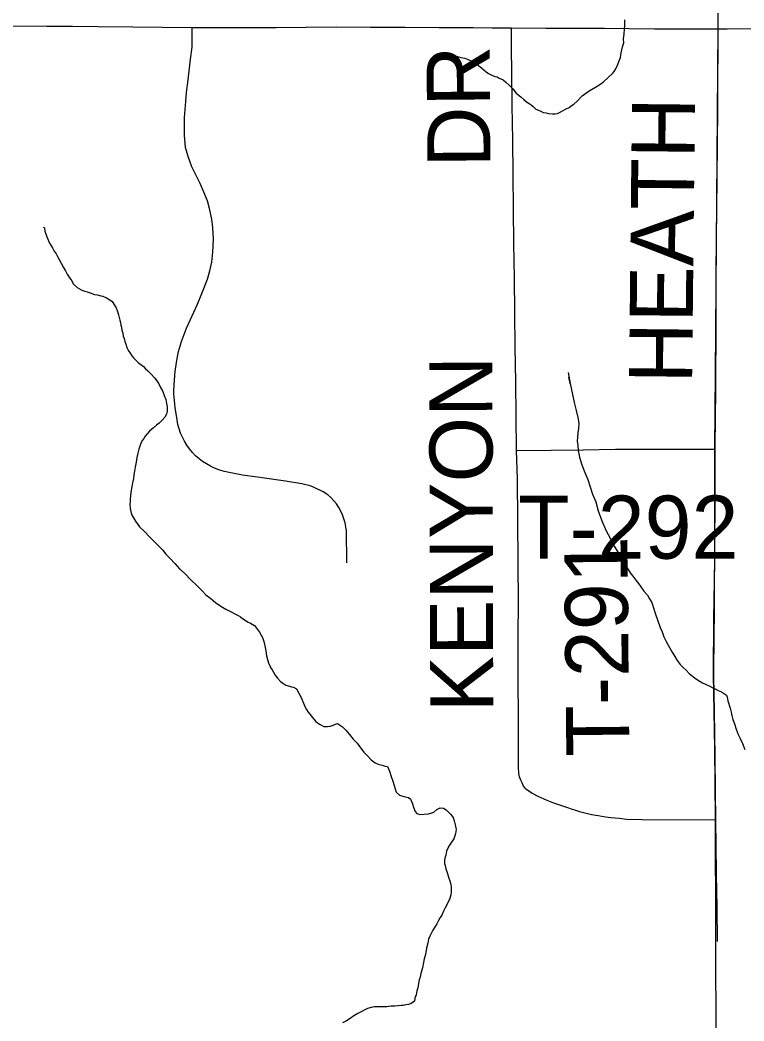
# Model space of a CAD drawing. Extents: x 103424 to 290657, y 38711 to 110967.
# Drawn here: x 214247.5646 to 214247.8907, y 40211.6362 to 40212.0869 of the extents above; entities that cross this region are included whole.
import ezdxf

# ---------------------------------------------------------------- set-up
doc = ezdxf.new("R2010")
doc.units = 0
for name, color, linetype in [('GM_X_Corporation', 7, 'Continuous'), ('GM_X_Minor_River', 7, 'Continuous'), ('GM_X_Township_Road', 7, 'Continuous'), ('GM_X_Township_Road_Text', 7, 'Continuous'), ('GM_X_US_Route', 7, 'Continuous')]:
    doc.layers.add(name, color=color, linetype=linetype)

msp = doc.modelspace()

# ---------------------------------------------------------------- linework, layer by layer
at = {"layer": 'GM_X_Corporation'}
for points in [[(214246.35258, 40213.74302), (214246.35258, 40211.331), (214246.78109, 40211.33216), (214247.71766, 40211.33377), (214247.71936, 40211.33382), (214247.88323, 40211.33902), (214247.87822, 40211.62385), (214247.87791, 40211.72741), (214247.87762, 40211.75884), (214247.87693, 40211.79215), (214247.87707, 40211.81744), (214247.87749, 40211.84259), (214247.87762, 40211.89386), (214247.8779, 40211.92772), (214247.87909, 40212.0834), (214247.87911, 40212.13341), (214247.87897, 40212.2073), (214247.87885, 40212.24843), (214247.87885, 40212.29995), (214247.87872, 40212.3467), (214247.8786, 40212.43068), (214247.8786, 40212.48134), (214247.8786, 40212.61086), (214247.87884, 40212.72545)], [(214247.88323, 40211.33902), (214247.87822, 40211.62385), (214247.87791, 40211.72741), (214247.87762, 40211.75884), (214247.87693, 40211.79215), (214247.87707, 40211.81744), (214247.87749, 40211.84259), (214247.87762, 40211.89386), (214247.8779, 40211.92772), (214247.87909, 40212.0834), (214247.87911, 40212.13341), (214247.87897, 40212.2073), (214247.87885, 40212.24843), (214247.87885, 40212.29995), (214247.87872, 40212.3467), (214247.8786, 40212.43068), (214247.8786, 40212.48134), (214247.8786, 40212.61086), (214247.87884, 40212.72545)]]:
    msp.add_lwpolyline(points, dxfattribs=at)
at = {"layer": 'GM_X_Minor_River'}
for points in [[(214247.75618, 40212.07079), (214247.7573, 40212.07093), (214247.76168, 40212.0704), (214247.76321, 40212.07004), (214247.76492, 40212.06968), (214247.76645, 40212.06912), (214247.76778, 40212.06856), (214247.76874, 40212.068), (214247.77008, 40212.06726), (214247.77123, 40212.06632), (214247.77238, 40212.06538), (214247.77353, 40212.06444), (214247.7745, 40212.0635), (214247.77564, 40212.06275), (214247.77679, 40212.06219), (214247.77851, 40212.06145), (214247.77946, 40212.06126), (214247.78042, 40212.06071), (214247.78214, 40212.05996), (214247.78348, 40212.05884), (214247.78502, 40212.05733), (214247.78656, 40212.05582), (214247.7881, 40212.05394), (214247.79021, 40212.05225), (214247.79156, 40212.05112), (214247.79271, 40212.04999), (214247.79386, 40212.04924), (214247.79481, 40212.04868), (214247.79577, 40212.04793), (214247.79693, 40212.0468), (214247.79884, 40212.04606), (214247.80017, 40212.04531), (214247.80151, 40212.04514), (214247.80265, 40212.04477), (214247.80436, 40212.04459), (214247.8057, 40212.04461), (214247.80664, 40212.04481), (214247.80759, 40212.0452), (214247.80891, 40212.04597), (214247.81061, 40212.04694), (214247.81193, 40212.04752), (214247.81288, 40212.04829), (214247.81401, 40212.04906), (214247.81551, 40212.05041), (214247.81777, 40212.05271), (214247.82097, 40212.05503), (214247.8238, 40212.05657), (214247.82569, 40212.05792), (214247.82738, 40212.05908), (214247.83153, 40212.06273), (214247.83227, 40212.06369), (214247.83302, 40212.06484), (214247.83376, 40212.06656), (214247.8345, 40212.06847), (214247.83505, 40212.06999), (214247.83541, 40212.07209), (214247.83595, 40212.07476), (214247.83649, 40212.07666), (214247.83647, 40212.07837), (214247.83664, 40212.08047), (214247.8368, 40212.08294), (214247.83698, 40212.08427), (214247.83696, 40212.0856), (214247.83695, 40212.08693)], [(214247.57517, 40211.99365), (214247.57556, 40211.99327), (214247.57576, 40211.99175), (214247.57674, 40211.98929), (214247.57792, 40211.98645), (214247.57927, 40211.98437), (214247.58005, 40211.98286), (214247.58082, 40211.98154), (214247.58141, 40211.9804), (214247.58218, 40211.97908), (214247.58315, 40211.97738), (214247.58413, 40211.97548), (214247.58509, 40211.97397), (214247.58587, 40211.97246), (214247.58645, 40211.97152), (214247.58703, 40211.97057), (214247.588, 40211.96944), (214247.58858, 40211.96811), (214247.59031, 40211.96642), (214247.59146, 40211.96586), (214247.59242, 40211.9653), (214247.59337, 40211.96493), (214247.59528, 40211.96438), (214247.59623, 40211.96401), (214247.59814, 40211.96327), (214247.59947, 40211.96309), (214247.601, 40211.96273), (214247.60195, 40211.96255), (214247.60348, 40211.9618), (214247.60501, 40211.96086), (214247.60616, 40211.96012), (214247.6079, 40211.95728), (214247.6083, 40211.95614), (214247.60869, 40211.9552), (214247.60889, 40211.95406), (214247.60928, 40211.95292), (214247.60949, 40211.95178), (214247.60988, 40211.95065), (214247.61008, 40211.94951), (214247.61029, 40211.94856), (214247.61049, 40211.94723), (214247.61089, 40211.94591), (214247.61109, 40211.94458), (214247.61149, 40211.94344), (214247.61188, 40211.94211), (214247.61228, 40211.94098), (214247.61267, 40211.93946), (214247.61345, 40211.93795), (214247.61422, 40211.93681), (214247.615, 40211.93568), (214247.61577, 40211.93474), (214247.61788, 40211.93267), (214247.61903, 40211.93173), (214247.62019, 40211.93079), (214247.62115, 40211.92985), (214247.62211, 40211.92891), (214247.62365, 40211.9274), (214247.62519, 40211.92571), (214247.62615, 40211.92439), (214247.62712, 40211.92307), (214247.6279, 40211.92136), (214247.62887, 40211.91966), (214247.62946, 40211.91777), (214247.63024, 40211.91606), (214247.63064, 40211.91417), (214247.63085, 40211.91265), (214247.63086, 40211.91151), (214247.63087, 40211.91056), (214247.63051, 40211.90941), (214247.62976, 40211.90807), (214247.62864, 40211.90673), (214247.62732, 40211.90539), (214247.626, 40211.90442), (214247.62469, 40211.90327), (214247.62299, 40211.90173), (214247.62093, 40211.89943), (214247.62037, 40211.89848), (214247.61962, 40211.89752), (214247.61907, 40211.89618), (214247.61851, 40211.89503), (214247.61814, 40211.8937), (214247.6176, 40211.89179), (214247.61724, 40211.88989), (214247.61688, 40211.88779), (214247.61653, 40211.88551), (214247.61617, 40211.8838), (214247.61581, 40211.88208), (214247.61564, 40211.88037), (214247.61528, 40211.87846), (214247.61492, 40211.87675), (214247.61457, 40211.87427), (214247.6144, 40211.87256), (214247.61422, 40211.87123), (214247.61424, 40211.8699), (214247.61406, 40211.86895), (214247.61427, 40211.86686), (214247.61448, 40211.86553), (214247.61488, 40211.8642), (214247.61565, 40211.86269), (214247.61662, 40211.86118), (214247.61836, 40211.85872)], [(214247.81142, 40211.92813), (214247.81242, 40211.9232), (214247.81182, 40211.92605), (214247.81242, 40211.9232), (214247.81343, 40211.91827), (214247.81423, 40211.91466), (214247.81504, 40211.91106), (214247.81583, 40211.90784), (214247.81624, 40211.90537), (214247.81608, 40211.90289), (214247.81591, 40211.90099), (214247.81574, 40211.89909), (214247.81558, 40211.89719), (214247.81579, 40211.89529), (214247.81601, 40211.89301), (214247.81661, 40211.88997), (214247.8176, 40211.88656), (214247.81897, 40211.88315), (214247.82034, 40211.87994), (214247.82133, 40211.87671), (214247.82251, 40211.8733), (214247.82388, 40211.86989), (214247.82506, 40211.86591), (214247.82664, 40211.86137), (214247.82859, 40211.85683), (214247.83053, 40211.85323), (214247.83228, 40211.85002), (214247.83422, 40211.84681), (214247.83519, 40211.84472), (214247.83597, 40211.84321), (214247.83694, 40211.84189), (214247.83771, 40211.84076), (214247.83848, 40211.83943), (214247.83945, 40211.83792), (214247.84061, 40211.83641), (214247.84196, 40211.83472), (214247.84312, 40211.83321), (214247.84428, 40211.8317), (214247.84563, 40211.82962), (214247.84717, 40211.82792), (214247.84814, 40211.82622), (214247.84911, 40211.82452), (214247.8499, 40211.82225), (214247.85069, 40211.81979), (214247.85285, 40211.81334), (214247.85382, 40211.81145), (214247.85461, 40211.80918), (214247.85559, 40211.8071), (214247.85714, 40211.80426), (214247.8583, 40211.80218), (214247.85947, 40211.80029), (214247.86063, 40211.7984), (214247.86198, 40211.79671), (214247.86332, 40211.79539), (214247.86467, 40211.79407), (214247.86602, 40211.79256), (214247.86755, 40211.79144), (214247.86889, 40211.79031), (214247.87043, 40211.78937), (214247.87196, 40211.78844), (214247.87368, 40211.7877), (214247.87501, 40211.78714), (214247.87635, 40211.78639), (214247.87769, 40211.78565), (214247.87903, 40211.7849), (214247.88056, 40211.78434), (214247.88151, 40211.78378), (214247.88286, 40211.78285), (214247.88306, 40211.7819), (214247.88345, 40211.78038), (214247.88444, 40211.77697), (214247.88484, 40211.77526), (214247.88524, 40211.77374), (214247.88564, 40211.77185), (214247.88643, 40211.76995), (214247.88722, 40211.76749), (214247.888, 40211.76522), (214247.88897, 40211.76333), (214247.88995, 40211.76105), (214247.89112, 40211.7584)], [(214247.61836, 40211.85872), (214247.62086, 40211.85647), (214247.62297, 40211.85421), (214247.6249, 40211.85214), (214247.62682, 40211.85025), (214247.62874, 40211.84837), (214247.63029, 40211.8463), (214247.63221, 40211.84441), (214247.63433, 40211.84215), (214247.63645, 40211.8397), (214247.63894, 40211.83745), (214247.64144, 40211.835), (214247.64452, 40211.83199), (214247.64663, 40211.82992), (214247.64836, 40211.82804), (214247.65047, 40211.82635), (214247.65259, 40211.82466), (214247.65508, 40211.82297), (214247.65737, 40211.82166), (214247.65967, 40211.82035), (214247.66139, 40211.81942), (214247.66292, 40211.81868), (214247.66387, 40211.81812), (214247.66483, 40211.81736), (214247.66732, 40211.81568), (214247.66847, 40211.81531), (214247.67019, 40211.81419), (214247.67154, 40211.81249), (214247.67251, 40211.81117), (214247.67328, 40211.80984), (214247.67386, 40211.8089), (214247.67446, 40211.807), (214247.67486, 40211.80511), (214247.67526, 40211.80283), (214247.67567, 40211.80055), (214247.67607, 40211.79885), (214247.67647, 40211.79733), (214247.67705, 40211.79619), (214247.67744, 40211.79525), (214247.67822, 40211.7943), (214247.6788, 40211.79317), (214247.67957, 40211.79185), (214247.68054, 40211.79053), (214247.68189, 40211.78902), (214247.68304, 40211.78827), (214247.68438, 40211.78733), (214247.6859, 40211.78697), (214247.68686, 40211.7866), (214247.68781, 40211.78642), (214247.68915, 40211.78567), (214247.69012, 40211.78378), (214247.6909, 40211.78246), (214247.69148, 40211.78113), (214247.69226, 40211.77924), (214247.69285, 40211.77772), (214247.69363, 40211.7764), (214247.6944, 40211.77527), (214247.69768, 40211.77112), (214247.69864, 40211.77037), (214247.69979, 40211.76962), (214247.70151, 40211.76868), (214247.70303, 40211.7687), (214247.70436, 40211.7689), (214247.70568, 40211.7693), (214247.70663, 40211.76987), (214247.70758, 40211.77007), (214247.70853, 40211.76951), (214247.70987, 40211.76858), (214247.71141, 40211.76707), (214247.71295, 40211.76519), (214247.71469, 40211.76311), (214247.71642, 40211.76123), (214247.71796, 40211.75915), (214247.71951, 40211.75727), (214247.72105, 40211.75557), (214247.72278, 40211.75369), (214247.72451, 40211.75237), (214247.72584, 40211.75182), (214247.72775, 40211.75127), (214247.72908, 40211.7509), (214247.73004, 40211.75072), (214247.73101, 40211.74864), (214247.7318, 40211.74617), (214247.73258, 40211.74409), (214247.73318, 40211.74219), (214247.73357, 40211.74068), (214247.73397, 40211.73916), (214247.73551, 40211.73785), (214247.73741, 40211.73729), (214247.73951, 40211.73675), (214247.74047, 40211.73599), (214247.74144, 40211.73391), (214247.74184, 40211.7324), (214247.74262, 40211.7305), (214247.7434, 40211.72956), (214247.74473, 40211.72919), (214247.74663, 40211.72921), (214247.74853, 40211.72942), (214247.75004, 40211.72982), (214247.75099, 40211.73021), (214247.75231, 40211.73136)], [(214247.75231, 40211.73136), (214247.75382, 40211.73213), (214247.75534, 40211.73196), (214247.75649, 40211.73121), (214247.75745, 40211.73027), (214247.75861, 40211.72914), (214247.75976, 40211.72782), (214247.76016, 40211.7263), (214247.76056, 40211.72441), (214247.76097, 40211.72232), (214247.7608, 40211.72061), (214247.76043, 40211.71946), (214247.76006, 40211.71813), (214247.75931, 40211.71717), (214247.75801, 40211.71526), (214247.75726, 40211.71392), (214247.75671, 40211.71258), (214247.75635, 40211.71087), (214247.75598, 40211.70953), (214247.75581, 40211.70839), (214247.75582, 40211.70706), (214247.75602, 40211.70611), (214247.75642, 40211.7046), (214247.75701, 40211.70308), (214247.7574, 40211.70156), (214247.7578, 40211.70043), (214247.75819, 40211.69929), (214247.75859, 40211.69758), (214247.75879, 40211.69664), (214247.75881, 40211.6953), (214247.75882, 40211.69416), (214247.75864, 40211.69302), (214247.7581, 40211.69092), (214247.75605, 40211.6871), (214247.75531, 40211.68557), (214247.75457, 40211.68386), (214247.75382, 40211.68271), (214247.75308, 40211.68137), (214247.75233, 40211.67984), (214247.75159, 40211.67869), (214247.75047, 40211.67697), (214247.74991, 40211.67583), (214247.74917, 40211.6743), (214247.74861, 40211.67296), (214247.74825, 40211.67125), (214247.74771, 40211.66896), (214247.74717, 40211.6661), (214247.74663, 40211.6642), (214247.74626, 40211.66248), (214247.74591, 40211.66001), (214247.74518, 40211.65753), (214247.74482, 40211.65581), (214247.74445, 40211.65467), (214247.74409, 40211.65296), (214247.74374, 40211.65105), (214247.74337, 40211.64972), (214247.74301, 40211.648), (214247.74246, 40211.64648), (214247.74228, 40211.64514), (214247.74078, 40211.64399), (214247.73964, 40211.6436), (214247.73831, 40211.64339), (214247.73718, 40211.64319), (214247.73622, 40211.64318), (214247.7349, 40211.64298), (214247.73338, 40211.64277), (214247.73167, 40211.64276), (214247.72977, 40211.64255), (214247.72768, 40211.64253), (214247.72597, 40211.64251), (214247.72426, 40211.64249), (214247.72274, 40211.64229), (214247.72104, 40211.6417), (214247.71669, 40211.63957), (214247.71499, 40211.63841), (214247.7133, 40211.63725), (214247.7116, 40211.63628), (214247.7099, 40211.63532)]]:
    msp.add_lwpolyline(points, dxfattribs=at)
at = {"layer": 'GM_X_Township_Road'}
for points in [[(214247.87912, 40212.08292), (214247.87916, 40212.09845), (214247.87921, 40212.11399), (214247.87925, 40212.12796), (214247.87929, 40212.14194), (214247.87925, 40212.15748), (214247.87922, 40212.17301), (214247.87912, 40212.21427), (214247.87908, 40212.22981), (214247.87904, 40212.24534), (214247.879, 40212.26087), (214247.87896, 40212.27641), (214247.8789, 40212.29986), (214247.87878, 40212.36199), (214247.87856, 40212.48124), (214247.87847, 40212.6106), (214247.87853, 40212.62613), (214247.87861, 40212.64166), (214247.87866, 40212.6535)], [(214247.71173, 40211.84244), (214247.71161, 40211.8568), (214247.71139, 40211.85866), (214247.71102, 40211.86051), (214247.71052, 40211.86231), (214247.70986, 40211.86407), (214247.70907, 40211.86577), (214247.70815, 40211.86741), (214247.70711, 40211.86897), (214247.70593, 40211.87044), (214247.70465, 40211.8718), (214247.70327, 40211.87307), (214247.7012, 40211.87435), (214247.69704, 40211.87641), (214247.69524, 40211.87717), (214247.6915, 40211.87805), (214247.68414, 40211.8792), (214247.67257, 40211.88095), (214247.66483, 40211.88194), (214247.6581, 40211.88333), (214247.65609, 40211.88378), (214247.65412, 40211.88437), (214247.65223, 40211.8851), (214247.65036, 40211.88597), (214247.64858, 40211.88697), (214247.64685, 40211.8881), (214247.64524, 40211.88935), (214247.6437, 40211.89071), (214247.64228, 40211.89219), (214247.64096, 40211.89377), (214247.63977, 40211.89543), (214247.63868, 40211.89717), (214247.63774, 40211.89899), (214247.63693, 40211.90088), (214247.63627, 40211.90282), (214247.63575, 40211.9048), (214247.63537, 40211.90681), (214247.6345, 40211.91243), (214247.63428, 40211.91396), (214247.63412, 40211.91549), (214247.63398, 40211.91701), (214247.63389, 40211.91855), (214247.63381, 40211.92008), (214247.63414, 40211.92465), (214247.63449, 40211.92877), (214247.63532, 40211.93442), (214247.63605, 40211.93755), (214247.63735, 40211.94209), (214247.63964, 40211.94816), (214247.64448, 40211.95888), (214247.64647, 40211.96369), (214247.64906, 40211.97022), (214247.65009, 40211.97396), (214247.65097, 40211.97777), (214247.65147, 40211.98232), (214247.6517, 40211.98819), (214247.65143, 40211.99331), (214247.65097, 40211.99716), (214247.64994, 40212.00205), (214247.64903, 40212.00544), (214247.64742, 40212.00941), (214247.6457, 40212.01334), (214247.64197, 40212.02082), (214247.64029, 40212.02537), (214247.63914, 40212.02949), (214247.63865, 40212.03506), (214247.63868, 40212.04292), (214247.63925, 40212.05013), (214247.63964, 40212.05429), (214247.64032, 40212.06002), (214247.64143, 40212.06922), (214247.64212, 40212.0746), (214247.64219, 40212.08109), (214247.64215, 40212.08357)], [(214247.79227, 40211.74088), (214247.79143, 40211.74186), (214247.79072, 40211.74337), (214247.7901, 40211.74466), (214247.78956, 40211.74603), (214247.78929, 40211.74763), (214247.78912, 40211.75056), (214247.78907, 40211.7661), (214247.78893, 40211.79654), (214247.789, 40211.81027), (214247.78907, 40211.82399), (214247.78861, 40211.88026), (214247.78824, 40211.89304), (214247.78804, 40211.90857), (214247.78785, 40211.92411), (214247.78766, 40211.93964), (214247.78747, 40211.95518), (214247.78728, 40211.97071), (214247.78708, 40211.98624), (214247.78689, 40212.00178), (214247.7867, 40212.01731), (214247.78651, 40212.03285), (214247.78632, 40212.04838), (214247.78613, 40212.06392), (214247.78601, 40212.07362), (214247.78589, 40212.08334)], [(214247.87717, 40211.79561), (214247.87724, 40211.80714), (214247.87734, 40211.82267), (214247.87741, 40211.83378), (214247.87748, 40211.8449), (214247.87757, 40211.85516), (214247.87765, 40211.86541), (214247.87768, 40211.87521), (214247.87777, 40211.89359), (214247.87788, 40211.90913), (214247.87795, 40211.91858), (214247.87802, 40211.92802), (214247.87809, 40211.94356), (214247.87815, 40211.95815), (214247.87822, 40211.97274), (214247.87835, 40211.98828), (214247.87846, 40212.00201), (214247.87857, 40212.01574), (214247.8787, 40212.03127), (214247.87883, 40212.04681), (214247.87895, 40212.06234), (214247.87903, 40212.07131), (214247.8791, 40212.08027), (214247.87912, 40212.08292)], [(214247.78824, 40211.89304), (214247.80377, 40211.89323), (214247.81827, 40211.89341), (214247.83277, 40211.89359), (214247.87777, 40211.89359)], [(214247.87834, 40211.70194), (214247.87832, 40211.70294), (214247.87816, 40211.71487), (214247.878, 40211.7268), (214247.87784, 40211.7395), (214247.87766, 40211.75504), (214247.87753, 40211.76524), (214247.87741, 40211.77545), (214247.87728, 40211.78353), (214247.87714, 40211.7916), (214247.87717, 40211.79561)], [(214247.79227, 40211.74088), (214247.79534, 40211.73866), (214247.79782, 40211.73737), (214247.80185, 40211.73563), (214247.80485, 40211.73444), (214247.81112, 40211.73224), (214247.81291, 40211.73163), (214247.81472, 40211.73105), (214247.81652, 40211.73051), (214247.81836, 40211.73), (214247.82019, 40211.72953), (214247.82204, 40211.72908), (214247.82502, 40211.72865), (214247.82825, 40211.72806), (214247.83072, 40211.7278), (214247.83461, 40211.72743), (214247.8377, 40211.72707), (214247.84484, 40211.72684), (214247.878, 40211.7268)], [(214247.87875, 40211.67187), (214247.87853, 40211.68741), (214247.87834, 40211.70194)]]:
    msp.add_lwpolyline(points, dxfattribs=at)
at = {"layer": 'GM_X_US_Route'}
for points in [[(214247.87912, 40212.08292), (214247.8831, 40212.08297), (214247.89814, 40212.08312), (214247.91273, 40212.08344), (214247.92732, 40212.08376), (214247.94286, 40212.08396), (214247.95338, 40212.0841), (214247.96392, 40212.08424), (214247.97526, 40212.08445), (214247.98681, 40212.0847), (214248.00234, 40212.08491), (214248.01174, 40212.08504), (214248.02114, 40212.08516), (214248.03667, 40212.0854), (214248.0522, 40212.08563), (214248.06238, 40212.08578), (214248.07256, 40212.08594), (214248.08763, 40212.08628), (214248.10121, 40212.08665), (214248.11031, 40212.08673), (214248.11402, 40212.08677), (214248.12732, 40212.08694), (214248.13472, 40212.08703)], [(214247.45453, 40212.08436), (214247.57666, 40212.08412), (214247.58824, 40212.08406), (214247.59982, 40212.084), (214247.61535, 40212.08384), (214247.62875, 40212.08371), (214247.64215, 40212.08357), (214247.65253, 40212.08344), (214247.66622, 40212.0835), (214247.6799, 40212.08357), (214247.69342, 40212.08367), (214247.70694, 40212.08377), (214247.72247, 40212.08369), (214247.73801, 40212.08362), (214247.75334, 40212.08354), (214247.76866, 40212.08347), (214247.77728, 40212.0834), (214247.78589, 40212.08334), (214247.80143, 40212.08327), (214247.81696, 40212.0832), (214247.82788, 40212.08315), (214247.8388, 40212.0831), (214247.8504, 40212.08298), (214247.862, 40212.08287), (214247.87912, 40212.08292)]]:
    msp.add_lwpolyline(points, dxfattribs=at)

# ---------------------------------------------------------------- texts
at = {"layer": 'GM_X_Township_Road_Text'}
for s, rotation, p in [('DR', 90.4937, (214247.77653, 40212.0206)), ('HEATH', 89.394, (214247.86729, 40211.92312)), ('KENYON', 90.1622, (214247.77777, 40211.77524)), ('T-292', 0, (214247.78895, 40211.84431)), ('T-291', 90.5622, (214247.83908, 40211.75529))]:
    msp.add_text(s, height=0.028409, rotation=rotation, dxfattribs=at).set_placement(p)

doc.saveas('drawing.dxf')
